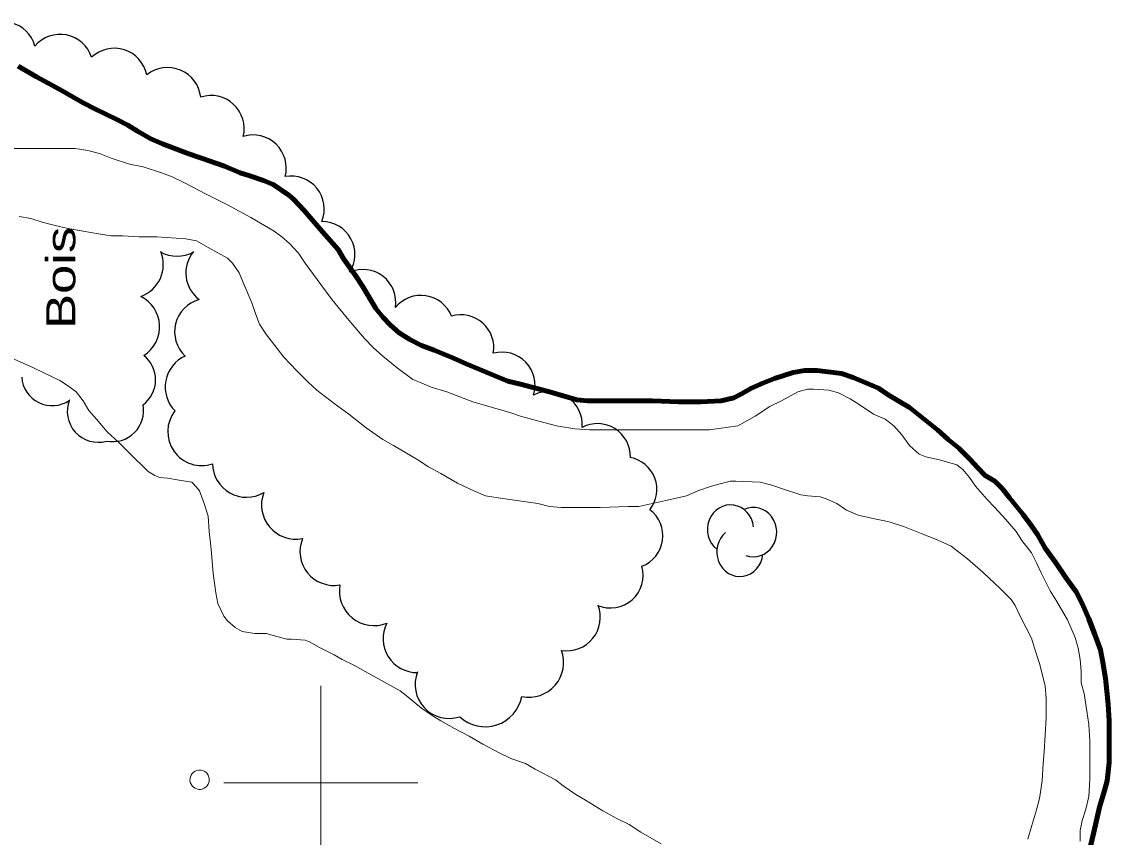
# Model space of a CAD drawing. Extents: x 240591 to 242335, y 5323482 to 5326937.
# Drawn here: x 241969.2 to 242081.3, y 5324794.4 to 5324878.5 of the extents above; entities that cross this region are included whole.
import ezdxf

# ---------------------------------------------------------------- set-up
doc = ezdxf.new("R2010")
doc.units = 0
doc.header["$LTSCALE"] = 1.2
doc.linetypes.add('DASH_DOUBLE_DOT', pattern=[9.2, 5, -1.2, 0.3, -1.2, 0.3, -1.2])
doc.linetypes.add('LONG_DASHED', pattern=[7.5, 6, -1.5])
for name, color, linetype, lineweight in [('2', 7, 'Continuous', 13), ('36', 7, 'Continuous', 13), ('4', 7, 'DASH_DOUBLE_DOT', 53), ('44', 7, 'Continuous', 25), ('61', 7, 'Continuous', 13)]:
    doc.layers.add(name, color=color, linetype=linetype, lineweight=lineweight)

msp = doc.modelspace()

# ---------------------------------------------------------------- linework, layer by layer
at = {"layer": '2', "linetype": 'LONG_DASHED'}
for points in [[(241966.5, 5324865.4), (241969.2, 5324865.4), (241971.9, 5324865.4), (241974.7, 5324865.4), (241976, 5324865.2), (241977.2, 5324864.9), (241978.4, 5324864.4), (241980.3, 5324863.8), (241981.7, 5324863.5), (241983.6, 5324862.9), (241984.7, 5324862.5), (241985.9, 5324861.9), (241988.2, 5324860.7), (241990.4, 5324859.6), (241992.8, 5324858.3), (241995.2, 5324856.9), (241996, 5324856.3), (241996.8, 5324855.6), (241997.7, 5324854.6), (241998.4, 5324853.6), (242000, 5324851.4), (242001.2, 5324849.8), (242002.9, 5324847.7), (242004.5, 5324845.8), (242005.4, 5324844.9), (242006.4, 5324844), (242007.9, 5324842.8), (242009.5, 5324841.6), (242010.2, 5324841.3), (242011.4, 5324840.8), (242013, 5324840.3), (242015.7, 5324839.3), (242017.7, 5324838.7), (242019.5, 5324838.2), (242020.6, 5324837.8), (242022.5, 5324837.3), (242024.3, 5324836.8), (242026.2, 5324836.5), (242027.7, 5324836.4), (242029.4, 5324836.4), (242032.2, 5324836.4), (242035.3, 5324836.4), (242038, 5324836.4), (242040.1, 5324836.4)], [(241968.9, 5324858.4), (241970.1, 5324858.2), (241971.3, 5324857.8), (241972.5, 5324857.5), (241973.8, 5324857.2), (241975.5, 5324856.9), (241977.1, 5324856.6), (241978.4, 5324856.4), (241979.6, 5324856.4), (241981.3, 5324856.3), (241983.1, 5324856.3), (241986.1, 5324856.1), (241987.2, 5324855.9), (241988.4, 5324855.2), (241990.4, 5324854.1), (241990.9, 5324853.6), (241991.6, 5324852.6), (241992, 5324851.6), (241992.9, 5324849.5), (241993.3, 5324848.3), (241993.7, 5324847.3), (241994.4, 5324846.2), (241995.5, 5324844.8), (241996.2, 5324843.9), (241997.5, 5324842.5), (241998.7, 5324841.3), (241999.6, 5324840.5), (242001.4, 5324839.1), (242002.9, 5324838), (242004.7, 5324836.6), (242006.4, 5324835.4), (242007.5, 5324834.8), (242010, 5324833.3), (242011.1, 5324832.6), (242012.4, 5324831.9), (242014.1, 5324830.9), (242015.8, 5324830.1), (242017, 5324829.6), (242018.3, 5324829.4), (242019.5, 5324829.2), (242022.4, 5324828.8), (242023.6, 5324828.5), (242024.8, 5324828.4), (242026, 5324828.4), (242028.8, 5324828.4), (242031.7, 5324828.5), (242032.8, 5324828.5)]]:
    msp.add_lwpolyline(points, dxfattribs=at)
at = {"layer": '2'}
for points in [[(241968.4, 5324843.7), (241970.4, 5324842.8), (241973.1, 5324841.5), (241974, 5324840.9), (241974.8, 5324840.3), (241975.5, 5324839.4), (241976.1, 5324838.4), (241976.9, 5324837.5), (241978, 5324836.2), (241979.2, 5324835.1), (241980.3, 5324834), (241982.2, 5324832.1), (241982.9, 5324831.7), (241983.4, 5324831.5), (241984.2, 5324831.4), (241985.4, 5324831.2), (241986.7, 5324831), (241987.2, 5324830.5), (241987.5, 5324830.1), (241988, 5324828.8), (241988.4, 5324827.5), (241988.5, 5324825.9), (241988.7, 5324824.1), (241988.9, 5324821.6), (241989.2, 5324819.6)], [(242040.1, 5324836.4), (242043, 5324836.8), (242043.7, 5324837.2), (242044.8, 5324837.8), (242046.3, 5324838.8), (242047.5, 5324839.4), (242049.2, 5324840.3), (242050.2, 5324840.6), (242050.8, 5324840.6), (242052.4, 5324840.5), (242053.4, 5324840.2), (242054.6, 5324839.6), (242055.5, 5324839), (242057, 5324838), (242058.2, 5324837.5), (242059.1, 5324836.8), (242059.9, 5324835.9), (242060.7, 5324834.8), (242061.7, 5324833.9), (242062.4, 5324833.6), (242063.8, 5324833.3), (242065.6, 5324832.8), (242066.2, 5324832.3), (242066.9, 5324831.5), (242067.5, 5324830.6), (242068.7, 5324829.2), (242069.5, 5324828.4), (242070.6, 5324827.2), (242071.7, 5324825.9), (242072.3, 5324825), (242073.3, 5324823.7), (242073.8, 5324822.7), (242074.3, 5324821.6), (242075.2, 5324819.8), (242075.9, 5324818.7), (242077, 5324816.8), (242077.8, 5324815), (242078.1, 5324813.9), (242078.3, 5324812.7), (242078.4, 5324811.5), (242078.4, 5324810.3), (242078.7, 5324809.2), (242079, 5324807.4), (242079.2, 5324806), (242079.3, 5324804.3), (242079.3, 5324803), (242079.3, 5324800.4), (242079.2, 5324798.6), (242078.9, 5324797.3), (242078.5, 5324796.1), (242078.3, 5324795.1), (242078.3, 5324794)], [(242032.8, 5324828.5), (242035.6, 5324829.1), (242037.7, 5324829.6), (242038.9, 5324830.1), (242040.3, 5324830.6), (242042.2, 5324831.1), (242042.8, 5324831.1), (242045.3, 5324831), (242046.5, 5324830.7), (242047.6, 5324830.3), (242049.5, 5324829.7), (242050.2, 5324829.6), (242051.5, 5324829.5), (242052.1, 5324829.3), (242053.2, 5324828.8), (242054.2, 5324828.1), (242055.4, 5324827.6), (242056.8, 5324827.3), (242058.6, 5324826.9), (242060.2, 5324826.4), (242061.9, 5324825.7), (242063.5, 5324825.1), (242065, 5324824.4), (242065.8, 5324823.8), (242066.7, 5324823.1), (242068.3, 5324821.7), (242070.1, 5324820), (242071.2, 5324818.9), (242071.6, 5324818.3), (242072.1, 5324817.2), (242073.3, 5324814.9), (242073.6, 5324813.9), (242074.1, 5324812.3), (242074.7, 5324810), (242074.8, 5324808.7), (242074.8, 5324806.7), (242074.7, 5324804.9), (242074.6, 5324803.2), (242074.5, 5324802), (242074.4, 5324800.2), (242074.1, 5324798.4), (242073.8, 5324797.2), (242073.3, 5324795.5), (242072.9, 5324794.2)], [(241989.2, 5324819.6), (241989.4, 5324818.5), (241990, 5324817.2), (241990.4, 5324816.7), (241991.2, 5324816), (241991.9, 5324815.6), (241993.2, 5324815.4), (241994.4, 5324815.4), (241995.1, 5324815.2), (241996.5, 5324814.8), (241997, 5324814.8), (241998.4, 5324814.7), (241998.9, 5324814.5), (241999.8, 5324814), (242001.4, 5324813.2), (242002.2, 5324812.7), (242003.5, 5324812.1), (242004.9, 5324811.3), (242006.5, 5324810.4), (242008.2, 5324809.5), (242008.8, 5324809), (242010.4, 5324807.7), (242011.4, 5324807), (242012.4, 5324806.4), (242013.8, 5324805.6), (242015.3, 5324804.8), (242016.7, 5324804), (242018.4, 5324803.1), (242019.6, 5324802.5), (242021.1, 5324802), (242022.1, 5324801.4), (242024.2, 5324800.3), (242025, 5324799.7), (242026.3, 5324798.8), (242027.3, 5324798.2), (242029.1, 5324797.1), (242030.6, 5324796.3), (242031.8, 5324795.7), (242033, 5324794.9), (242035.1, 5324793.7)]]:
    msp.add_lwpolyline(points, dxfattribs=at)
at = {"layer": '36'}
msp.add_ellipse((241987.52, 5324800.323), major_axis=(-0.463, 0.886), ratio=0.999959, dxfattribs=at)
at = {"layer": '4', "linetype": 'Continuous', "lineweight": 90}
for points in [[(241968.8, 5324873.9), (241970.7, 5324872.8), (241973.1, 5324871.5), (241975.5, 5324870.1), (241976.7, 5324869.5), (241979, 5324868.4), (241980.1, 5324867.8), (241981.1, 5324867.2), (241982.5, 5324866.4), (241983.7, 5324865.9), (241986.3, 5324864.9), (241987.7, 5324864.4), (241990.1, 5324863.6), (241991.7, 5324862.9), (241992.7, 5324862.6), (241994.1, 5324862.1), (241995.1, 5324861.7), (241996.7, 5324860.6), (241997.2, 5324860.2), (241998.3, 5324859), (242000.2, 5324856.8), (242001.8, 5324855), (242002.4, 5324854), (242003.6, 5324852.3), (242004.3, 5324851.2), (242005.7, 5324848.9), (242006.4, 5324848), (242007.2, 5324847.2), (242008.1, 5324846.4), (242009.2, 5324845.7), (242010.4, 5324845.1), (242011.7, 5324844.6), (242013.7, 5324843.8), (242015, 5324843.2), (242017.9, 5324842), (242019.3, 5324841.4), (242020.6, 5324841.1), (242023.6, 5324840.3), (242026.4, 5324839.5), (242027.5, 5324839.4), (242028.7, 5324839.4), (242031.5, 5324839.4), (242034.2, 5324839.4), (242036.9, 5324839.3), (242039.2, 5324839.3), (242041.3, 5324839.4), (242042.6, 5324839.7), (242043.4, 5324840.1), (242044.4, 5324840.7), (242045.6, 5324841.2), (242046.8, 5324841.7), (242048.7, 5324842.3), (242049.9, 5324842.5), (242051.2, 5324842.5), (242053.7, 5324842.2), (242054.9, 5324841.8), (242057.5, 5324840.7), (242058.5, 5324840), (242060.7, 5324838.7), (242061.7, 5324837.9), (242062.6, 5324837.2), (242063.6, 5324836.4), (242064.7, 5324835.4), (242065.8, 5324834.5), (242067, 5324833.3), (242067.7, 5324832.5), (242068.5, 5324831.7), (242069.5, 5324831.1), (242070.3, 5324830.3)], [(242070.3, 5324830.3), (242071, 5324829.4), (242072.4, 5324827.7), (242073.3, 5324826.5), (242073.9, 5324825.6), (242074.7, 5324824.2), (242075.8, 5324822.7), (242076.8, 5324821.2), (242077.9, 5324819.7), (242078.5, 5324818.5), (242079.2, 5324816.9), (242079.8, 5324815.3), (242080.4, 5324813.7), (242080.6, 5324812.6), (242080.9, 5324810.8), (242081.2, 5324808.1), (242081.3, 5324806.4), (242081.3, 5324804.9), (242081.3, 5324802.1), (242081.1, 5324800.2), (242080.8, 5324799.2), (242080.3, 5324797.5), (242079.7, 5324794.9), (242079, 5324791.9)]]:
    msp.add_lwpolyline(points, dxfattribs=at)
at = {"layer": '44'}
for centre, radius, start, end in [((241967.244, 5324875.07), 3.407, 15.32333, 137.30376), ((241973.133, 5324873.764), 3.412, 17.84836, 139.72018), ((241978.723, 5324872.328), 3.414, 11.3601, 133.34796), ((241984.217, 5324870.304), 3.446, 6.60165, 128.52431), ((241988.7, 5324867.453), 3.416, 346.40129, 108.08221), ((241993.031, 5324863.381), 3.422, 345.25353, 107.18422), ((241996.952, 5324859.145), 3.42, 338.29526, 100.3105), ((242016.95, 5324809.632), 3.85, 227.12722, 349.04296)]:
    msp.add_arc(centre, radius, start, end, dxfattribs=at)
for centre, major_axis, ratio, start_param, end_param in [((242000.137, 5324854.489), (-1.621, 2.98), 0.998985, 3.6379502, 5.7868276), ((241980.286, 5324853.438), (0.525, 3.448), 0.999631, 3.6331217, 5.2558224), ((241985.197, 5324857.78), (3.48, -0.176), 0.999632, 4.2439054, 5.2767581), ((241989.594, 5324852.576), (-3.368, 0.936), 0.992038, 5.8668762, 7.4694371), ((242004.357, 5324849.553), (-3.377, -0.286), 0.996856, 2.8922633, 5.0464112), ((241979.91, 5324847.027), (3.48, 0.175), 0.999224, 5.2185791, 7.3459231), ((241988.374, 5324846.518), (-3.237, 1.147), 0.999594, 5.3194384, 7.4431016), ((242010.333, 5324846.887), (-3.101, -1.356), 0.996761, 3.0989735, 5.1934307), ((242014.473, 5324844.885), (-3.373, 0.169), 0.997752, 3.0175004, 5.0577333), ((241979.807, 5324841.55), (0.533, 3.14), 0.996024, 3.9459086, 5.7927423), ((241987.459, 5324840.819), (-0.256, -3.487), 0.999629, 3.6358565, 5.5706739), ((242018.678, 5324840.99), (2.474, 2.367), 0.999994, 5.2203382, 7.3499777), ((241972.347, 5324842.065), (-2.137, -2.368), 0.990412, 5.5127042, 7.6127197), ((242023.523, 5324836.913), (2.034, 2.789), 0.99811, 5.2653126, 7.3877178), ((241977.055, 5324838.302), (3.128, -0.622), 0.999944, 2.9602946, 5.1860492), ((241978.561, 5324838.361), (2.352, 2.163), 0.994204, 3.7721732, 5.7352544), ((241987.718, 5324836.197), (2.354, -2.57), 0.999274, 3.3040483, 5.8741786), ((242028.546, 5324833.666), (-3.299, 0.756), 0.997528, 3.3334181, 5.4250487), ((241992.344, 5324832.926), (2.99, -1.798), 0.999276, 3.6889725, 5.791212), ((242031.275, 5324830.241), (3.386, 0.101), 0.994873, 5.5879772, 7.632965), ((241997.447, 5324828.665), (-2.715, -2.287), 0.99987, 5.2188092, 7.344875), ((242042.254, 5324826.126), (-0.001, 2.54), 0.939648, 4.8183434, 8.7882185), ((242044.627, 5324825.853), (-0.001, 2.54), 0.939648, 2.8054149, 6.6919902), ((242031.88, 5324825.48), (3.346, -0.561), 0.995345, 5.2487829, 7.366555), ((242001.384, 5324823.867), (-2.73, -2.223), 0.999238, 5.2171113, 7.3411158), ((242043.219, 5324823.818), (-0.001, 2.54), 0.939648, 0.6617754, 4.6007844), ((242029.861, 5324821.403), (3.089, -1.386), 0.994713, 4.7357002, 6.9854182), ((242005.488, 5324819.775), (3.523, -0.531), 0.999995, 3.11486, 5.245322), ((242025.35, 5324817.092), (2.451, -2.476), 0.998613, 5.3522384, 7.4343347), ((242009.908, 5324814.856), (1.958, -2.883), 0.999272, 3.6343518, 5.7098205), ((242021.462, 5324812.413), (2.72, -2.341), 0.999954, 5.2175934, 7.3459731), ((242013.241, 5324810.136), (2.542, -2.406), 0.999269, 3.5211894, 5.7864778)]:
    msp.add_ellipse(centre, major_axis=major_axis, ratio=ratio, start_param=start_param, end_param=end_param, dxfattribs=at)
at = {"layer": '61'}
for points in [[(242000, 5324810), (242000, 5324800), (242000, 5324790)], [(241990, 5324800), (242000, 5324800), (242010, 5324800)]]:
    msp.add_lwpolyline(points, dxfattribs=at)

# ---------------------------------------------------------------- texts
at = {"layer": '44', "width": 1.35}
msp.add_text('Bois', height=3, rotation=90, dxfattribs=at).set_placement((241974.7, 5324846.8))

doc.saveas('drawing.dxf')
